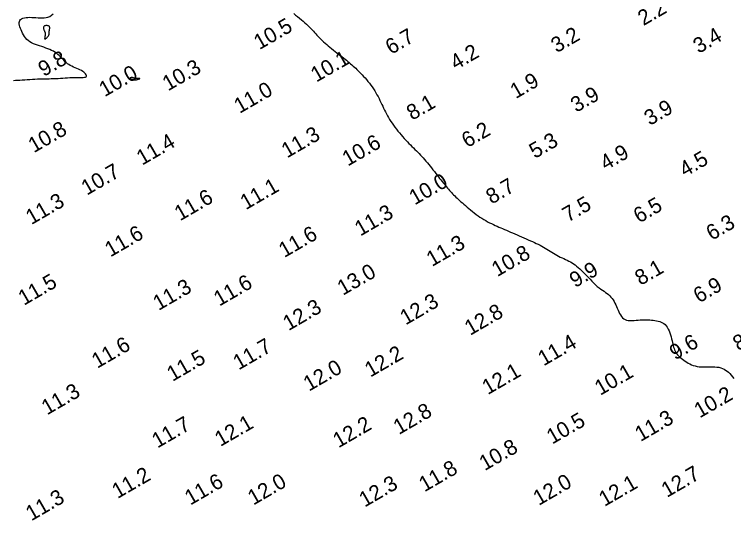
# Model space of a CAD drawing. Extents: x 3024098 to 3056816, y 418252 to 509144.
# Drawn here: x 3030218.5 to 3030453.7, y 418425.3 to 418590.7 of the extents above; entities that cross this region are included whole.
import ezdxf

# ---------------------------------------------------------------- set-up
doc = ezdxf.new("R2010")
doc.units = 0
doc.layers.add('V-CHAN-CONT-EL10', color=7, linetype='Continuous')
doc.layers.add('V-TOPO-SOUN-0911', color=7, linetype='Continuous')

msp = doc.modelspace()

# ---------------------------------------------------------------- linework, layer by layer
at = {"layer": 'V-CHAN-CONT-EL10'}
for points in [[(3030218.16, 418569.15), (3030218.84, 418569.19), (3030219.55, 418569.23), (3030220.3, 418569.28), (3030221.09, 418569.33), (3030221.9, 418569.39), (3030222.73, 418569.44), (3030223.56, 418569.5), (3030224.4, 418569.55), (3030225.23, 418569.59), (3030226.04, 418569.63), (3030226.83, 418569.66), (3030227.6, 418569.68), (3030228.35, 418569.7), (3030229.09, 418569.72), (3030229.83, 418569.73), (3030230.56, 418569.75), (3030231.3, 418569.77), (3030232.04, 418569.8), (3030232.79, 418569.84), (3030233.56, 418569.89), (3030234.32, 418569.93), (3030235.09, 418569.98), (3030235.85, 418570.03), (3030236.59, 418570.06), (3030237.33, 418570.09), (3030238.04, 418570.1), (3030238.72, 418570.11), (3030239.37, 418570.1), (3030239.98, 418570.09), (3030240.53, 418570.1), (3030241.01, 418570.12), (3030241.41, 418570.17), (3030241.72, 418570.25), (3030241.94, 418570.37), (3030242.05, 418570.54), (3030242.05, 418570.75), (3030241.97, 418571), (3030241.79, 418571.27), (3030241.54, 418571.55), (3030241.23, 418571.83), (3030240.85, 418572.11), (3030240.41, 418572.38), (3030239.93, 418572.63), (3030239.42, 418572.86), (3030238.89, 418573.08), (3030238.35, 418573.3), (3030237.8, 418573.53), (3030237.27, 418573.77), (3030236.75, 418574.03), (3030236.27, 418574.31), (3030235.83, 418574.63), (3030235.43, 418574.98), (3030235.05, 418575.35), (3030234.69, 418575.73), (3030234.33, 418576.12), (3030233.96, 418576.52), (3030233.58, 418576.91), (3030233.18, 418577.3), (3030232.74, 418577.66), (3030232.27, 418578.02), (3030231.77, 418578.35), (3030231.24, 418578.67), (3030230.67, 418578.97), (3030230.08, 418579.25), (3030229.46, 418579.51), (3030228.81, 418579.75), (3030228.13, 418579.98), (3030227.44, 418580.2), (3030226.74, 418580.41), (3030226.04, 418580.63), (3030225.37, 418580.87), (3030224.71, 418581.13), (3030224.1, 418581.43), (3030223.53, 418581.77), (3030223.01, 418582.15), (3030222.55, 418582.58), (3030222.13, 418583.04), (3030221.77, 418583.53), (3030221.44, 418584.05), (3030221.15, 418584.57), (3030220.9, 418585.11), (3030220.67, 418585.64), (3030220.47, 418586.16), (3030220.31, 418586.67), (3030220.19, 418587.16), (3030220.12, 418587.62), (3030220.11, 418588.04), (3030220.18, 418588.43), (3030220.32, 418588.77), (3030220.55, 418589.07), (3030220.88, 418589.3), (3030221.29, 418589.48), (3030221.77, 418589.62), (3030222.31, 418589.71), (3030222.91, 418589.76), (3030223.54, 418589.78), (3030224.2, 418589.77), (3030224.87, 418589.73), (3030225.55, 418589.68), (3030226.23, 418589.62), (3030226.9, 418589.58), (3030227.56, 418589.56), (3030228.21, 418589.59), (3030228.85, 418589.67), (3030229.46, 418589.84), (3030230.06, 418590.09), (3030230.62, 418590.45), (3030231.15, 418590.9)], [(3030309.83, 418590.98), (3030310.46, 418590.5), (3030311.09, 418590.01), (3030311.71, 418589.51), (3030312.33, 418589.01), (3030312.93, 418588.51), (3030313.51, 418588.01), (3030314.05, 418587.52), (3030314.55, 418587.04), (3030315.01, 418586.58), (3030315.44, 418586.12), (3030315.86, 418585.68), (3030316.25, 418585.24), (3030316.65, 418584.8), (3030317.04, 418584.37), (3030317.43, 418583.93), (3030317.84, 418583.5), (3030318.26, 418583.07), (3030318.7, 418582.63), (3030319.15, 418582.2), (3030319.62, 418581.76), (3030320.11, 418581.32), (3030320.61, 418580.88), (3030321.14, 418580.43), (3030321.68, 418579.99), (3030322.24, 418579.54), (3030322.81, 418579.09), (3030323.38, 418578.65), (3030323.95, 418578.21), (3030324.52, 418577.77), (3030325.07, 418577.35), (3030325.6, 418576.93), (3030326.11, 418576.53), (3030326.6, 418576.13), (3030327.08, 418575.74), (3030327.54, 418575.36), (3030327.98, 418574.99), (3030328.42, 418574.61), (3030328.84, 418574.24), (3030329.26, 418573.87), (3030329.68, 418573.49), (3030330.1, 418573.11), (3030330.52, 418572.71), (3030330.94, 418572.31), (3030331.37, 418571.89), (3030331.8, 418571.44), (3030332.24, 418570.98), (3030332.69, 418570.49), (3030333.15, 418569.97), (3030333.62, 418569.42), (3030334.09, 418568.85), (3030334.56, 418568.26), (3030335.02, 418567.65), (3030335.47, 418567.03), (3030335.9, 418566.41), (3030336.31, 418565.77), (3030336.7, 418565.14), (3030337.06, 418564.5), (3030337.4, 418563.86), (3030337.72, 418563.23), (3030338.04, 418562.59), (3030338.34, 418561.96), (3030338.63, 418561.34), (3030338.93, 418560.71), (3030339.22, 418560.09), (3030339.52, 418559.48), (3030339.83, 418558.86), (3030340.15, 418558.25), (3030340.48, 418557.64), (3030340.83, 418557.03), (3030341.2, 418556.41), (3030341.6, 418555.78), (3030342.02, 418555.15), (3030342.46, 418554.52), (3030342.93, 418553.88), (3030343.41, 418553.25), (3030343.91, 418552.62), (3030344.41, 418552), (3030344.93, 418551.4), (3030345.44, 418550.8), (3030345.96, 418550.23), (3030346.48, 418549.67), (3030346.99, 418549.13), (3030347.5, 418548.6), (3030348, 418548.09), (3030348.5, 418547.59), (3030348.99, 418547.1), (3030349.46, 418546.62), (3030349.93, 418546.16), (3030350.39, 418545.7), (3030350.83, 418545.24), (3030351.28, 418544.78), (3030351.72, 418544.32), (3030352.16, 418543.84), (3030352.61, 418543.34), (3030353.06, 418542.82), (3030353.52, 418542.28), (3030353.98, 418541.71), (3030354.44, 418541.13), (3030354.91, 418540.55), (3030355.37, 418539.96), (3030355.83, 418539.37), (3030356.28, 418538.79), (3030356.71, 418538.23), (3030357.14, 418537.68), (3030357.55, 418537.15), (3030357.95, 418536.65), (3030358.34, 418536.16), (3030358.72, 418535.69), (3030359.08, 418535.24), (3030359.44, 418534.81), (3030359.78, 418534.39), (3030360.12, 418533.99), (3030360.44, 418533.6), (3030360.77, 418533.23), (3030361.1, 418532.86), (3030361.42, 418532.5), (3030361.76, 418532.14), (3030362.1, 418531.78), (3030362.46, 418531.42), (3030362.84, 418531.06), (3030363.23, 418530.69), (3030363.64, 418530.31), (3030364.07, 418529.92), (3030364.52, 418529.52), (3030364.99, 418529.11), (3030365.48, 418528.68), (3030366, 418528.24), (3030366.53, 418527.78), (3030367.09, 418527.31), (3030367.66, 418526.83), (3030368.25, 418526.35), (3030368.86, 418525.87), (3030369.47, 418525.4), (3030370.09, 418524.95), (3030370.72, 418524.51), (3030371.35, 418524.1), (3030371.98, 418523.72), (3030372.61, 418523.35), (3030373.24, 418523), (3030373.87, 418522.67), (3030374.49, 418522.36), (3030375.11, 418522.07), (3030375.72, 418521.78), (3030376.32, 418521.51), (3030376.92, 418521.24), (3030377.52, 418520.98), (3030378.12, 418520.72), (3030378.74, 418520.46), (3030379.37, 418520.19), (3030380.02, 418519.92), (3030380.69, 418519.63), (3030381.39, 418519.33), (3030382.1, 418519.02), (3030382.84, 418518.7), (3030383.58, 418518.37), (3030384.33, 418518.04), (3030385.07, 418517.72), (3030385.8, 418517.4), (3030386.51, 418517.08), (3030387.2, 418516.78), (3030387.87, 418516.49), (3030388.52, 418516.2), (3030389.15, 418515.92), (3030389.77, 418515.63), (3030390.36, 418515.34), (3030390.94, 418515.03), (3030391.52, 418514.72), (3030392.08, 418514.39), (3030392.62, 418514.05), (3030393.17, 418513.71), (3030393.71, 418513.36), (3030394.25, 418513.01), (3030394.79, 418512.67), (3030395.33, 418512.35), (3030395.88, 418512.03), (3030396.44, 418511.74), (3030397, 418511.46), (3030397.56, 418511.2), (3030398.13, 418510.93), (3030398.69, 418510.67), (3030399.24, 418510.41), (3030399.79, 418510.14), (3030400.32, 418509.85), (3030400.83, 418509.55), (3030401.34, 418509.22), (3030401.84, 418508.87), (3030402.33, 418508.49), (3030402.83, 418508.08), (3030403.34, 418507.64), (3030403.86, 418507.15), (3030404.39, 418506.62), (3030404.95, 418506.05), (3030405.52, 418505.44), (3030406.11, 418504.82), (3030406.71, 418504.19), (3030407.31, 418503.56), (3030407.91, 418502.96), (3030408.51, 418502.39), (3030409.1, 418501.87), (3030409.68, 418501.4), (3030410.24, 418500.99), (3030410.79, 418500.61), (3030411.32, 418500.25), (3030411.82, 418499.9), (3030412.3, 418499.56), (3030412.75, 418499.2), (3030413.17, 418498.81), (3030413.56, 418498.39), (3030413.92, 418497.93), (3030414.25, 418497.44), (3030414.56, 418496.92), (3030414.85, 418496.39), (3030415.12, 418495.84), (3030415.39, 418495.27), (3030415.64, 418494.7), (3030415.89, 418494.13), (3030416.14, 418493.57), (3030416.4, 418493.02), (3030416.68, 418492.51), (3030416.99, 418492.04), (3030417.34, 418491.63), (3030417.73, 418491.28), (3030418.17, 418491.01), (3030418.67, 418490.83), (3030419.23, 418490.72), (3030419.82, 418490.68), (3030420.45, 418490.68), (3030421.1, 418490.72), (3030421.77, 418490.77), (3030422.44, 418490.84), (3030423.11, 418490.89), (3030423.77, 418490.93), (3030424.41, 418490.94), (3030425.03, 418490.94), (3030425.65, 418490.92), (3030426.24, 418490.88), (3030426.83, 418490.83), (3030427.4, 418490.77), (3030427.95, 418490.7), (3030428.49, 418490.61), (3030429.01, 418490.51), (3030429.51, 418490.37), (3030429.99, 418490.2), (3030430.44, 418489.99), (3030430.87, 418489.72), (3030431.27, 418489.38), (3030431.64, 418488.97), (3030431.97, 418488.48), (3030432.28, 418487.92), (3030432.55, 418487.31), (3030432.8, 418486.67), (3030433.02, 418486.01), (3030433.22, 418485.34), (3030433.39, 418484.69), (3030433.54, 418484.07), (3030433.68, 418483.49), (3030433.8, 418482.95), (3030433.92, 418482.45), (3030434.04, 418481.98), (3030434.18, 418481.54), (3030434.34, 418481.11), (3030434.53, 418480.7), (3030434.75, 418480.3), (3030435.02, 418479.91), (3030435.33, 418479.52), (3030435.68, 418479.15), (3030436.07, 418478.77), (3030436.48, 418478.41), (3030436.91, 418478.06), (3030437.37, 418477.72), (3030437.84, 418477.39), (3030438.33, 418477.08), (3030438.84, 418476.78), (3030439.36, 418476.51), (3030439.9, 418476.26), (3030440.47, 418476.04), (3030441.07, 418475.86), (3030441.71, 418475.72), (3030442.37, 418475.62), (3030443.07, 418475.56), (3030443.8, 418475.54), (3030444.55, 418475.55), (3030445.31, 418475.56), (3030446.06, 418475.58), (3030446.8, 418475.58), (3030447.51, 418475.56), (3030448.19, 418475.51), (3030448.83, 418475.41), (3030449.43, 418475.26), (3030449.99, 418475.06), (3030450.52, 418474.81), (3030451.03, 418474.52), (3030451.51, 418474.18), (3030451.98, 418473.79), (3030452.43, 418473.35), (3030452.88, 418472.87), (3030453.33, 418472.35), (3030453.77, 418471.81)]]:
    msp.add_lwpolyline(points, dxfattribs=at)
for points in [[(3030229.89, 418584.81), (3030229.89, 418584.91), (3030229.89, 418585.01), (3030229.89, 418585.12), (3030229.9, 418585.24), (3030229.92, 418585.36), (3030229.94, 418585.5), (3030229.97, 418585.64), (3030230, 418585.8), (3030230.03, 418585.96), (3030230.05, 418586.13), (3030230.06, 418586.3), (3030230.05, 418586.46), (3030230.01, 418586.61), (3030229.94, 418586.75), (3030229.82, 418586.87), (3030229.67, 418586.96), (3030229.47, 418587.03), (3030229.25, 418587.08), (3030229.03, 418587.1), (3030228.8, 418587.09), (3030228.58, 418587.05), (3030228.39, 418586.98), (3030228.24, 418586.89), (3030228.13, 418586.75), (3030228.06, 418586.6), (3030228.03, 418586.42), (3030228.03, 418586.23), (3030228.05, 418586.03), (3030228.1, 418585.84), (3030228.16, 418585.65), (3030228.23, 418585.48), (3030228.31, 418585.32), (3030228.38, 418585.18), (3030228.45, 418585.05), (3030228.51, 418584.92), (3030228.56, 418584.78), (3030228.6, 418584.63), (3030228.62, 418584.46), (3030228.62, 418584.26), (3030228.59, 418584.03), (3030228.55, 418583.79), (3030228.5, 418583.53), (3030228.45, 418583.28), (3030228.42, 418583.06), (3030228.4, 418582.87), (3030228.41, 418582.73), (3030228.45, 418582.65), (3030228.54, 418582.65), (3030228.67, 418582.71), (3030228.82, 418582.83), (3030228.99, 418582.98), (3030229.17, 418583.17), (3030229.34, 418583.36), (3030229.49, 418583.56), (3030229.63, 418583.75), (3030229.73, 418583.92), (3030229.8, 418584.07), (3030229.85, 418584.2), (3030229.88, 418584.32), (3030229.9, 418584.43), (3030229.9, 418584.53), (3030229.9, 418584.62), (3030229.89, 418584.72)], [(3030257.3, 418569.48), (3030257.42, 418569.45), (3030257.52, 418569.43), (3030257.62, 418569.41), (3030257.7, 418569.38), (3030257.78, 418569.36), (3030257.85, 418569.35), (3030257.9, 418569.33), (3030257.95, 418569.32), (3030258, 418569.31), (3030258.04, 418569.31), (3030258.09, 418569.31), (3030258.15, 418569.32), (3030258.23, 418569.34), (3030258.33, 418569.36), (3030258.45, 418569.39), (3030258.6, 418569.43), (3030258.77, 418569.48), (3030258.94, 418569.53), (3030259.11, 418569.59), (3030259.27, 418569.64), (3030259.39, 418569.68), (3030259.48, 418569.73), (3030259.51, 418569.76), (3030259.49, 418569.78), (3030259.42, 418569.8), (3030259.3, 418569.8), (3030259.15, 418569.8), (3030258.98, 418569.8), (3030258.8, 418569.8), (3030258.62, 418569.8), (3030258.45, 418569.8), (3030258.29, 418569.81), (3030258.16, 418569.82), (3030258.03, 418569.83), (3030257.92, 418569.85), (3030257.82, 418569.87), (3030257.72, 418569.9), (3030257.63, 418569.92), (3030257.54, 418569.95), (3030257.44, 418569.98), (3030257.34, 418570.01), (3030257.24, 418570.04), (3030257.14, 418570.07), (3030257.04, 418570.09), (3030256.94, 418570.1), (3030256.84, 418570.1), (3030256.74, 418570.1), (3030256.64, 418570.08), (3030256.55, 418570.05), (3030256.47, 418570.01), (3030256.39, 418569.97), (3030256.34, 418569.92), (3030256.31, 418569.87), (3030256.29, 418569.82), (3030256.31, 418569.77), (3030256.36, 418569.73), (3030256.44, 418569.69), (3030256.54, 418569.65), (3030256.65, 418569.62), (3030256.78, 418569.59), (3030256.91, 418569.56), (3030257.05, 418569.53), (3030257.18, 418569.51)]]:
    msp.add_lwpolyline(points, close=True, dxfattribs=at)

# ---------------------------------------------------------------- texts
at = {"layer": 'V-TOPO-SOUN-0911'}
for s, p in [('2.2', (3030424.17, 418586.89)), ('10.5 ', (3030298.61, 418579.04)), ('6.7', (3030341.66, 418577.47)), ('3.2', (3030395.79, 418578)), ('3.4', (3030442.25, 418577.8)), ('9.8', (3030228.11, 418570.26)), ('4.2', (3030362.82, 418572.42)), ('10.1 ', (3030317.23, 418568.43)), ('10.0 ', (3030248.01, 418563.65)), ('10.3 ', (3030268.73, 418565.56)), ('1.9', (3030382.44, 418563.04)), ('11.0 ', (3030292.14, 418558.21)), ('3.9', (3030402.19, 418558.54)), ('8.1', (3030348.56, 418555.97)), ('3.9', (3030426.24, 418554.25)), ('10.8 ', (3030224.86, 418545.35)), ('6.2', (3030366.56, 418547)), ('11.3 ', (3030307.64, 418543.64)), ('11.4 ', (3030260.26, 418541.28)), ('10.6 ', (3030327.52, 418540.99)), ('5.3', (3030388.67, 418543.49)), ('4.9', (3030411.84, 418539.61)), ('4.5', (3030437.75, 418537.48)), ('10.7 ', (3030242.19, 418531.47)), ('10.0 ', (3030349.39, 418528.29)), ('11.1 ', (3030294.17, 418526.73)), ('8.7', (3030374.53, 418528.56)), ('11.3 ', (3030224.04, 418521.86)), ('11.6 ', (3030272.66, 418523.11)), ('7.5', (3030399.52, 418522.68)), ('6.5', (3030422.75, 418522.36)), ('11.3 ', (3030331.59, 418518.12)), ('6.3', (3030446.52, 418516.71)), ('11.6 ', (3030249.89, 418511.3)), ('11.6 ', (3030306.75, 418511.1)), ('11.3 ', (3030355.05, 418508.18)), ('10.8 ', (3030376.37, 418504.86)), ('13.0 ', (3030325.9, 418498.76)), ('9.9', (3030401.83, 418501.29)), ('8.1', (3030423.2, 418502)), ('11.5 ', (3030221.6, 418495.48)), ('11.6 ', (3030285.49, 418495.22)), ('11.3 ', (3030265.64, 418493.81)), ('6.9', (3030442.35, 418496.27)), ('12.3 ', (3030346.42, 418489.08)), ('12.3 ', (3030308.13, 418487.21)), ('12.8 ', (3030367.51, 418485.67)), ('8.4', (3030455.24, 418480.59)), ('11.6 ', (3030245.6, 418474.92)), ('11.7 ', (3030291.82, 418474.38)), ('11.4 ', (3030391.53, 418475.7)), ('9.6', (3030434.54, 418477.64)), ('12.2 ', (3030334.87, 418472.02)), ('11.5 ', (3030270.19, 418470.64)), ('12.0 ', (3030314.81, 418467.43)), ('12.1 ', (3030373.27, 418466.3)), ('10.1 ', (3030410.05, 418466.07)), ('11.3 ', (3030229.19, 418459.69)), ('10.2 ', (3030442.58, 418458.7)), ('12.8 ', (3030344.22, 418453.26)), ('11.3 ', (3030423.22, 418450.99)), ('11.7 ', (3030265.28, 418448.86)), ('12.1 ', (3030285.84, 418449.37)), ('12.2 ', (3030324.47, 418448.93)), ('10.5 ', (3030394.34, 418450.14)), ('10.8 ', (3030372.3, 418441.48)), ('11.8 ', (3030352.59, 418434.56)), ('11.2 ', (3030252.23, 418432.36)), ('12.7 ', (3030431.85, 418432.72)), ('11.6 ', (3030276.01, 418430.2)), ('12.0 ', (3030296.63, 418430.22)), ('12.0 ', (3030389.94, 418430.09)), ('12.1 ', (3030411.43, 418429.78)), ('12.3 ', (3030333.03, 418429.57)), ('11.3 ', (3030224.04, 418425.07))]:
    msp.add_text(s, height=5, rotation=30, dxfattribs=at).set_placement(p)

doc.saveas('drawing.dxf')
